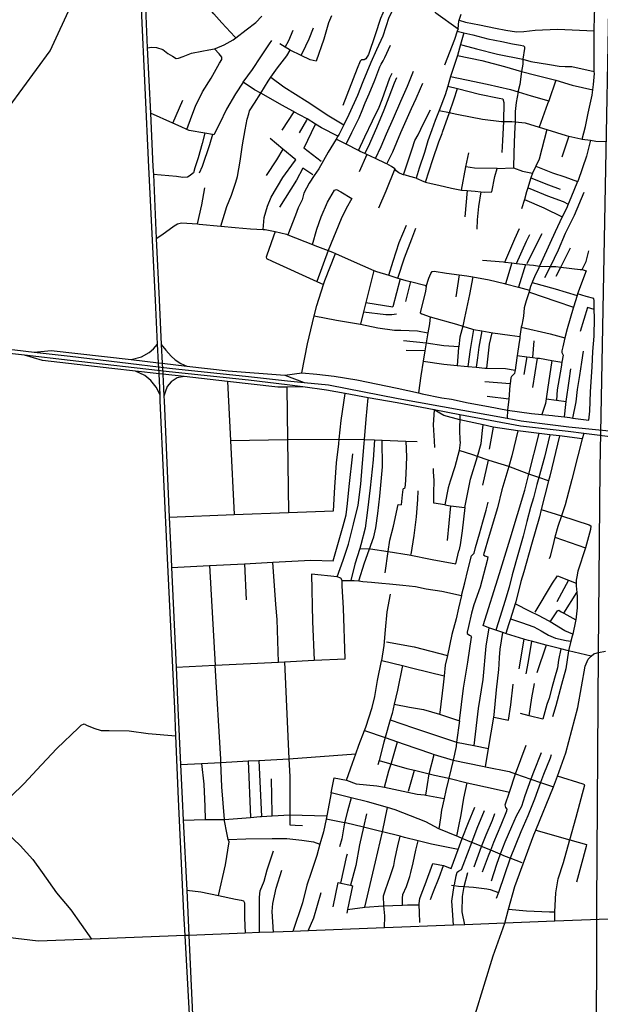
# Model space of a CAD drawing. Header units: millimetres. Extents: x 664923 to 767831, y 3118803 to 3207600.
# Tile 339 of 422: x 723556 to 724871, y 3175565 to 3177796. Entities that reach past the tile are written whole.
import ezdxf

# ---------------------------------------------------------------- set-up
doc = ezdxf.new("R2010")
doc.units = ezdxf.units.MM
for name, color, linetype in [('railways', 4, 'Continuous'), ('roads_2', 2, 'Continuous'), ('roads_3', 3, 'Continuous')]:
    doc.layers.add(name, color=color, linetype=linetype)

msp = doc.modelspace()

# ---------------------------------------------------------------- linework, layer by layer
at = {"layer": 'railways'}
for points in [[(724826.47, 3174424.6), (724847.89, 3174492.87), (724860.97, 3174640.15), (724863.01, 3175788.61), (724867.23, 3176362.12), (724870.3, 3176779.68), (724903.09, 3178498.6), (724903.51, 3178504.5), (724916.32, 3178682.48), (725056.43, 3179332.92), (725258.88, 3180338.38), (725273.01, 3180408.57), (725440.23, 3181204.79), (725582.35, 3181870.38), (725684.06, 3182352.43), (725720.88, 3182615.96), (725728.19, 3182887.26), (724753.69, 3188227.38), (724071.82, 3191520.17)], [(722744.49, 3174193.13), (722544.02, 3174591.58), (722444.51, 3174808.36), (722346.95, 3174922.02), (722326.36, 3175022.71), (722377.23, 3175182.53), (722584.13, 3175669.11), (722629.69, 3175784.26), (722704.66, 3175945.76), (722954.82, 3176531.03), (723093.52, 3176853.13), (723143.55, 3176979.52), (723307.39, 3177179.33), (723364.94, 3177273.89), (723469.29, 3177514.1), (723624.4, 3177726.06), (723725.86, 3177946.08), (723772.13, 3178118.31), (723721.24, 3178254.91), (723686.44, 3178435.96), (723644.88, 3178969.91), (723621.1, 3179392.57)]]:
    msp.add_lwpolyline(points, dxfattribs=at)
at = {"layer": 'roads_2'}
for points in [[(723950.64, 3175425.19), (723945.12, 3175450.5), (723940.44, 3175541.42), (723930.42, 3175720.75), (723927.57, 3175771.74), (723915.5, 3176029.93), (723909.43, 3176173.58), (723906.81, 3176235.3), (723890.59, 3176575.73), (723874.2, 3176932.55), (723873.54, 3176946.44), (723871.29, 3176994), (723870.11, 3177018.84), (723868.12, 3177060.9), (723863.38, 3177161.04), (723848.43, 3177462.04), (723831.39, 3177821.49), (723825.93, 3177941.98), (723819.68, 3177974.75), (723809.08, 3178023.32), (723799.56, 3178049.98), (723787.2, 3178079.49)], [(723840.36, 3177823), (723844.7, 3177732.58), (723851.79, 3177584.91), (723857.62, 3177463.33), (723858.43, 3177445.6), (723865.1, 3177300.28), (723871.47, 3177161.2), (723876.36, 3177060.64), (723878.43, 3177017.88), (723879.63, 3176993.06), (723882.04, 3176943.43), (723882.58, 3176932.43), (723894.61, 3176669.15), (723898.89, 3176575.29), (723899.82, 3176554.64), (723909.94, 3176328.98), (723914.1, 3176236.43), (723920.25, 3176108.24), (723923.98, 3176030.28), (723926.34, 3175982.25), (723934.13, 3175823.88), (723936.63, 3175773.09), (723939.05, 3175721.09), (723947.42, 3175541.41)]]:
    msp.add_lwpolyline(points, dxfattribs=at)
at = {"layer": 'roads_3'}
for points in [[(724829.71, 3177525.93), (724837.34, 3177554.43), (724843.28, 3177584.59), (724852.27, 3177625.23), (724854.17, 3177637.86), (724855.93, 3177649.54), (724857.68, 3177674.16), (724856.77, 3177679.37), (724857.11, 3177721.45), (724857.24, 3177771.5), (724857.25, 3177776.42), (724857.86, 3177800.5), (724858.51, 3177825.85), (724858.9, 3177841.67), (724858.79, 3177852.21), (724858.13, 3177908.4), (724859.48, 3177953.07), (724860.43, 3177984.94), (724861.87, 3178023.26), (724863.04, 3178054.3), (724865.73, 3178101.64), (724868.74, 3178150.35)], [(724221.61, 3178047.13), (724236.6, 3178040.48), (724256.15, 3178031.81), (724264.81, 3178027.71), (724284.88, 3178019.39), (724296.16, 3178012.6), (724310.63, 3178000.94), (724318.54, 3177991.01), (724330.45, 3177978.78), (724347.06, 3177962.71), (724364.38, 3177945.97), (724381.75, 3177926.16), (724405.82, 3177905.28), (724419.31, 3177892.71), (724426.63, 3177885.88), (724433.03, 3177879.53), (724464.42, 3177848.36), (724498.23, 3177812.14), (724549.04, 3177776.07), (724547.04, 3177770.19), (724540.76, 3177751.67), (724518.37, 3177693.7)], [(724419.31, 3177892.71), (724409.53, 3177873.95), (724398.97, 3177855.4), (724383.55, 3177823.71), (724373.35, 3177799.36), (724360.96, 3177761.95), (724345.55, 3177717.95), (724339.93, 3177707.46), (724335.85, 3177705.21), (724330.02, 3177705.34), (724327.16, 3177702.38), (724319.96, 3177685.59), (724287.6, 3177601.66)], [(724044.92, 3177755.1), (724042.67, 3177757.45), (724013.4, 3177789.15), (723995.16, 3177809.8), (723986.91, 3177819.38), (723983.91, 3177823.76), (723984.02, 3177827.34), (723991.39, 3177836.36), (724025.47, 3177877.53)], [(724433.03, 3177879.53), (724423.72, 3177867.7), (724416.22, 3177854.03), (724408.62, 3177832.89), (724392.23, 3177801.43), (724378.01, 3177758.9), (724363.81, 3177727.95), (724351.49, 3177699.71), (724332.68, 3177655.65), (724320.65, 3177624.99), (724301.57, 3177581.9), (724289.77, 3177558.28), (724279.13, 3177537.04), (724276.25, 3177532.2), (724272.29, 3177525.61), (724254.68, 3177496.24), (724233.57, 3177458.41), (724222.7, 3177443.23), (724211.62, 3177426.11), (724199.68, 3177402.94), (724195.36, 3177388.14), (724186.23, 3177370.33), (724180.49, 3177353.57), (724163.31, 3177309.12)], [(723844.7, 3177732.58), (723854.69, 3177733.99), (723865.61, 3177733.71), (723879.78, 3177728.67), (723891.12, 3177719.95), (723901.92, 3177713.89), (723910.21, 3177708.54), (723915.52, 3177708.98), (723925.92, 3177712.76), (723944.81, 3177720.64), (723967.89, 3177724.85), (723984.48, 3177727.89), (723996.94, 3177730.67), (723999.52, 3177731.25), (724018.59, 3177739.65), (724039.14, 3177750.62), (724044.92, 3177755.1), (724068.56, 3177773.38), (724090.37, 3177790.37), (724103.83, 3177804.62)], [(724261.81, 3177805.48), (724255.44, 3177789.3), (724244.31, 3177752.04), (724227.29, 3177702.27), (724213.38, 3177705.71), (724193.66, 3177715.13), (724168.68, 3177727.06), (724166.45, 3177729.19), (724156.97, 3177734.56), (724144.62, 3177741.56)], [(724549.04, 3177776.07), (724550.31, 3177793.38), (724551.13, 3177795.67), (724555.84, 3177808.7)], [(724551.13, 3177795.67), (724565.71, 3177790.79), (724597.39, 3177784.63), (724633.2, 3177777.12), (724656.65, 3177773.08), (724680.75, 3177769.1), (724698.08, 3177769.61), (724723.76, 3177772.84), (724774, 3177775.35), (724857.24, 3177771.5)], [(724156.97, 3177734.56), (724165.08, 3177749.32), (724175.44, 3177772.4)], [(724193.66, 3177715.13), (724203.92, 3177737.26), (724211.7, 3177752.78), (724221.16, 3177778.23)], [(724276.25, 3177532.2), (724239.57, 3177551.3), (724225.65, 3177559.97), (724206.82, 3177571.69), (724205.53, 3177572.5), (724176.89, 3177587.53), (724174.49, 3177588.8), (724151.25, 3177601.66), (724101.96, 3177630.09), (724087.31, 3177637.42), (724061.75, 3177654.68), (724082.82, 3177683.43), (724102.16, 3177712.65), (724121.34, 3177742.05), (724127.2, 3177749.33)], [(724561.56, 3177766.89), (724554.39, 3177740.62), (724547.56, 3177715.6), (724535.82, 3177681.01), (724531.91, 3177668.02), (724525.22, 3177645.72), (724519.39, 3177626.36), (724506.24, 3177590.86), (724496.9, 3177568.15), (724489.67, 3177546.65), (724480.57, 3177521.6), (724472.58, 3177495.49), (724460.51, 3177460.24), (724453.66, 3177437.66), (724471.2, 3177429.42), (724475.04, 3177428.38), (724487.76, 3177424.96), (724505.34, 3177421.37), (724534.13, 3177414.75), (724556.45, 3177410.28), (724558.24, 3177409.93), (724569.46, 3177409.04), (724587.63, 3177407.59), (724600.03, 3177406.49), (724609.64, 3177405.63), (724624.9, 3177406.09), (724632.29, 3177441.4), (724637.43, 3177459.43), (724674.17, 3177460.48)], [(724547.04, 3177770.19), (724561.56, 3177766.89), (724582.2, 3177762.21), (724615.87, 3177752.96), (724647.53, 3177746.81), (724671.9, 3177741.48), (724690.15, 3177738.94), (724696.99, 3177737.38), (724699.46, 3177734.77), (724699.54, 3177730.91), (724695.64, 3177706.71), (724695.11, 3177695.81), (724692.75, 3177679.35), (724688.49, 3177649.57), (724684.88, 3177635.01), (724684.55, 3177633.22), (724680.05, 3177608.61), (724678.25, 3177588.77), (724678.39, 3177564.8), (724676.3, 3177538.75), (724674.96, 3177494.78), (724674.17, 3177460.48), (724694.46, 3177453.15), (724717.6, 3177448.53)], [(723934.13, 3177547.87), (723945.65, 3177578.69), (723954, 3177600.2), (723970.01, 3177633.12), (723989.66, 3177664.22), (724008.4, 3177697.87), (724013.73, 3177706.51), (724013.63, 3177711.8), (724007.65, 3177719.02), (723996.94, 3177730.67)], [(724011.55, 3177328.37), (724025.16, 3177372.99), (724035.81, 3177398.97), (724045.21, 3177428.18), (724048.74, 3177441.05), (724054.93, 3177476), (724060.23, 3177513.15), (724066.1, 3177546.55), (724070.61, 3177570.71), (724075, 3177583.43), (724076.59, 3177590.12), (724087.24, 3177607.23), (724101.96, 3177630.09), (724118.5, 3177657.3), (724124.8, 3177666.13), (724139.89, 3177687.25), (724160.64, 3177714.63), (724168.68, 3177727.06)], [(724295.52, 3177514.2), (724308.21, 3177540.73), (724324.4, 3177574), (724331.8, 3177590.36), (724338.5, 3177608.25), (724347.03, 3177628.39), (724359.99, 3177659.37), (724371.26, 3177689.29), (724374.22, 3177696.01), (724378.87, 3177703.44), (724382.68, 3177711.02), (724395.53, 3177739.1)], [(724554.39, 3177740.62), (724559.59, 3177739.03), (724590.15, 3177730.07), (724638.25, 3177718.7), (724695.64, 3177706.71), (724713.74, 3177701.72), (724755.75, 3177694.68), (724777.96, 3177691.18), (724791.01, 3177690.74), (724806.46, 3177690.19), (724856.77, 3177679.37)], [(724547.56, 3177715.6), (724602.56, 3177703.72), (724654.27, 3177690.47), (724692.75, 3177679.35), (724725.02, 3177671.06), (724770.38, 3177659.63), (724807.02, 3177648.27), (724854.17, 3177637.86)], [(724124.8, 3177666.13), (724154.01, 3177644.21), (724206.83, 3177610.94), (724256, 3177578.32), (724289.77, 3177558.28)], [(724323.18, 3177499.99), (724337.24, 3177530.72), (724355.08, 3177566.9), (724370.09, 3177598.1), (724376.63, 3177615.3), (724394.38, 3177664.47), (724399.33, 3177675.32)], [(724337.57, 3177493.05), (724345.72, 3177509.37), (724364.8, 3177552.07), (724381.37, 3177592), (724392.64, 3177621.41), (724405.07, 3177653.07), (724410.33, 3177665.12)], [(724361.7, 3177481.67), (724374.74, 3177508.73), (724386.52, 3177538.15), (724402.66, 3177573.12), (724418.75, 3177611.5), (724434.05, 3177645.6), (724447.8, 3177679.84)], [(724531.91, 3177668.02), (724568.17, 3177659.93), (724614.86, 3177650.08), (724667.43, 3177638.63), (724684.55, 3177633.22), (724714.57, 3177623.66), (724754.18, 3177612.82)], [(724061.75, 3177654.68), (724044.23, 3177628.57), (724024.15, 3177593.35), (724008.3, 3177560.61), (723995.73, 3177535.78), (723992.6, 3177536.27), (723975.25, 3177538.97), (723939.6, 3177545.46), (723934.13, 3177547.87), (723921.42, 3177553.47), (723902.21, 3177562.15), (723851.79, 3177584.91)], [(724387.35, 3177469.5), (724400.87, 3177497.1), (724419.25, 3177541), (724442.91, 3177595.57), (724453.63, 3177617.98), (724463.67, 3177640.19), (724468.92, 3177652.59)], [(724512.86, 3177538.3), (724513.83, 3177541.56), (724529.12, 3177585.9), (724538.84, 3177614.94), (724547.14, 3177640.31)], [(724525.22, 3177645.72), (724547.14, 3177640.31), (724597.65, 3177627.82), (724641.51, 3177618.77), (724650.04, 3177617), (724652.15, 3177608.59), (724651.75, 3177565.75), (724649.64, 3177522.8), (724647.93, 3177495.79)], [(724770.38, 3177659.63), (724754.18, 3177612.82), (724751.71, 3177605.69), (724732.85, 3177552.73)], [(723902.21, 3177562.15), (723925.4, 3177614.33)], [(724176.89, 3177587.53), (724149.4, 3177545.73)], [(724206.82, 3177571.69), (724205.02, 3177569), (724188.6, 3177539.96)], [(724425.41, 3177445.12), (724431.86, 3177465.44), (724444.5, 3177504.1), (724451.01, 3177522.66), (724458.3, 3177535.61), (724470.51, 3177561.11), (724486.56, 3177592.15)], [(724506.24, 3177590.86), (724529.12, 3177585.9), (724531.44, 3177585.4), (724549.53, 3177581.83), (724604.13, 3177571.27), (724647.48, 3177565.79), (724651.75, 3177565.75), (724670.83, 3177565.56), (724678.39, 3177564.8), (724700.75, 3177562.55), (724732.85, 3177552.73), (724749.6, 3177547.61), (724793.45, 3177534.12), (724799.34, 3177532.74), (724826.55, 3177526.39), (724829.71, 3177525.93), (724849.11, 3177523.1), (724860.63, 3177521.42), (724885.34, 3177520.22)], [(724225.65, 3177559.97), (724224.42, 3177557.55), (724199.69, 3177505.4)], [(723975.25, 3177538.97), (723968.81, 3177515.87), (723959.67, 3177483.26), (723952.71, 3177460.93), (723949.29, 3177449.74), (723946.6, 3177446.96), (723941.85, 3177443.62), (723935.59, 3177439.41), (723925.13, 3177439.03), (723910.67, 3177440.98), (723858.43, 3177445.6)], [(723992.6, 3177536.27), (723985.86, 3177512.79), (723969.13, 3177463.98), (723962.21, 3177448.99)], [(724151.69, 3177502.78), (724122.83, 3177526.86)], [(724475.04, 3177428.38), (724491.34, 3177479.49), (724505.15, 3177519.88), (724512.86, 3177538.3)], [(724749.6, 3177547.61), (724732.52, 3177480.44), (724724.98, 3177464.31), (724717.6, 3177448.53)], [(724799.34, 3177532.74), (724783.68, 3177484.89)], [(724238.88, 3177474.77), (724199.69, 3177505.4)], [(724453.66, 3177437.66), (724439.36, 3177441.17), (724429.35, 3177444.22), (724425.41, 3177445.12), (724423.15, 3177445.63), (724414.83, 3177449.41), (724408.23, 3177453.88), (724405.57, 3177458.44), (724398.09, 3177463.42), (724387.35, 3177469.5), (724385.25, 3177470.69), (724361.7, 3177481.67), (724342.29, 3177490.81), (724337.57, 3177493.05), (724327.23, 3177497.91), (724323.18, 3177499.99), (724295.52, 3177514.2), (724272.29, 3177525.61)], [(724849.11, 3177523.1), (724839.91, 3177487.03), (724820.58, 3177432.33), (724819.64, 3177430.02), (724804.36, 3177392.67), (724798.39, 3177378.73), (724794.14, 3177368.81), (724784.95, 3177349.42), (724768.96, 3177315.68), (724741, 3177254.78), (724733.24, 3177237.66), (724730.06, 3177230.66), (724724.3, 3177218.96), (724717.4, 3177203.13), (724716.55, 3177200.81), (724713.16, 3177191.61), (724710.8, 3177183.46), (724709.7, 3177179.65), (724708.49, 3177175.47), (724702.98, 3177158.97), (724698.81, 3177143.7), (724696.77, 3177124.88), (724695.56, 3177116.48), (724693.22, 3177104.32), (724692.02, 3177099.33), (724690.84, 3177094.37), (724688.91, 3177078.19), (724688.47, 3177074.52), (724686.68, 3177060.48), (724683.14, 3177039.93), (724682.43, 3177035.02), (724679.36, 3177013.56), (724677.84, 3177002.39), (724677.4, 3176999.18), (724676.46, 3176994.38), (724673.43, 3176991.42), (724669.89, 3176988.11), (724668.41, 3176985), (724666.8, 3176971.16), (724666.35, 3176967.21), (724663.74, 3176936.76), (724661.02, 3176911.2), (724660.02, 3176893.39)], [(724107.05, 3177321.23), (724109.52, 3177347.93), (724116.8, 3177373.91), (724125.38, 3177394.35), (724151.71, 3177438.56), (724178.44, 3177475.06), (724181.28, 3177478.73), (724151.69, 3177502.78), (724137.59, 3177478.85), (724113.76, 3177443.39)], [(724342.29, 3177490.81), (724324.85, 3177451.7)], [(724556.45, 3177410.28), (724566.48, 3177463.02), (724573.42, 3177494.91)], [(724220.03, 3177444.7), (724197.41, 3177459.97), (724182.64, 3177433.12), (724144.26, 3177371.54)], [(724637.43, 3177459.43), (724586.1, 3177460.31), (724566.48, 3177463.02)], [(724724.98, 3177464.31), (724762.39, 3177449.65), (724790.54, 3177440.46), (724819.64, 3177430.02)], [(724405.57, 3177458.44), (724385.08, 3177407.92), (724368.15, 3177369.01)], [(724717.6, 3177448.53), (724713.97, 3177437.82), (724710.64, 3177427.99), (724706.71, 3177415.05), (724704.02, 3177406.19), (724699.2, 3177389.18), (724692.23, 3177368.05)], [(724713.97, 3177437.82), (724753.31, 3177421.98), (724780.27, 3177412.26)], [(723958.21, 3177333.47), (723968.03, 3177376.85), (723975.34, 3177415.76)], [(724706.71, 3177415.05), (724711.25, 3177414), (724751.73, 3177397.37), (724786.98, 3177384.74), (724798.39, 3177378.73)], [(724218.97, 3177287.15), (724228.92, 3177321.41), (724238.57, 3177349.85), (724253.23, 3177382.73), (724268.48, 3177410.07), (724273.54, 3177411.62), (724283.11, 3177406.25), (724308.32, 3177391.08)], [(724569.46, 3177409.04), (724564, 3177349.3)], [(724600.03, 3177406.49), (724594.84, 3177372.95), (724592.14, 3177342.71), (724591.09, 3177321.8)], [(724745.63, 3177212.09), (724757.85, 3177237.21), (724776.33, 3177275.17), (724792.25, 3177312.7), (724812.57, 3177353.39), (724834.73, 3177405.72)], [(724308.32, 3177391.08), (724294.92, 3177368.6), (724283.72, 3177344.97), (724254.58, 3177273.16), (724229.01, 3177203.29)], [(724699.2, 3177389.18), (724743.34, 3177369.89), (724784.95, 3177349.42)], [(723865.1, 3177300.28), (723877.37, 3177309.02), (723905.47, 3177329.03), (723913.28, 3177333.61), (723922.51, 3177335.84), (723958.21, 3177333.47), (723962.37, 3177333.19), (724011.55, 3177328.37), (724043.87, 3177325.2), (724078.24, 3177322.45), (724107.05, 3177321.23), (724111.57, 3177321.04), (724134.06, 3177316.09), (724160.17, 3177310.37), (724163.31, 3177309.12), (724218.97, 3177287.15), (724224.5, 3177284.96), (724254.58, 3177273.16), (724264.28, 3177269.34), (724271.17, 3177266.3), (724306.51, 3177250.69), (724357.97, 3177228.28), (724364.32, 3177225.51), (724391.89, 3177217.09), (724412.41, 3177210.83), (724417.21, 3177209.36), (724430.6, 3177205.27), (724440.78, 3177202.79), (724473.37, 3177194.83), (724476.52, 3177191.48), (724475, 3177181.55), (724462.68, 3177132.08), (724466.61, 3177129.74), (724485.67, 3177122.87), (724484.04, 3177107.38), (724480.54, 3177086.47), (724476.83, 3177064.31), (724473.71, 3177045.67), (724469.83, 3177022.42), (724464.23, 3176988.93), (724459.12, 3176950.4)], [(724391.89, 3177217.09), (724401.52, 3177249.06), (724415.45, 3177291.84), (724431.86, 3177331.09)], [(724134.06, 3177316.09), (724115.41, 3177262.53), (724114.28, 3177258.16), (724114.82, 3177255.51), (724127.31, 3177249.47), (724229.01, 3177203.29), (724244.15, 3177196.42)], [(724412.41, 3177210.83), (724427.74, 3177256.63), (724444.06, 3177300.13), (724452.7, 3177323.86)], [(724654.7, 3177247.17), (724677.12, 3177299.69), (724687.82, 3177323.28)], [(724681.37, 3177244.21), (724704.06, 3177294.39), (724711.28, 3177309.5)], [(724705.66, 3177243.9), (724723.14, 3177280.94), (724739.19, 3177311.81)], [(724194.52, 3176995.8), (724207.87, 3177061.72), (724222.98, 3177125.27), (724228.53, 3177148.56), (724244.15, 3177196.42), (724247.09, 3177205.42), (724271.17, 3177266.3)], [(724604.07, 3177251.19), (724651.68, 3177247.5), (724654.7, 3177247.17), (724670.48, 3177245.42), (724681.37, 3177244.21), (724701.58, 3177241.98), (724719.96, 3177239.94), (724733.24, 3177237.66), (724757.85, 3177237.21), (724770.12, 3177236.98), (724781.61, 3177235.65), (724825.51, 3177230.54), (724829.99, 3177230.11), (724838.72, 3177248.38), (724845.3, 3177272.58)], [(724770.79, 3177215.3), (724781.61, 3177235.65), (724803.54, 3177279.11)], [(724670.48, 3177245.42), (724656.36, 3177197.88)], [(724701.58, 3177241.98), (724685.35, 3177190.19)], [(724357.97, 3177228.28), (724340.04, 3177155.72), (724334.76, 3177134.36), (724327.76, 3177106.03)], [(724476.52, 3177191.48), (724482.48, 3177210.88), (724486.9, 3177221.09), (724489.73, 3177225.5), (724494.81, 3177226.33), (724522.32, 3177222.02), (724551.12, 3177218.2), (724568.31, 3177215.9), (724582, 3177213.46), (724619.45, 3177206.75), (724654.08, 3177198.48), (724656.36, 3177197.88), (724685.35, 3177190.19), (724710.8, 3177183.46)], [(724551.12, 3177218.2), (724543.47, 3177168.14)], [(724829.99, 3177230.11), (724839.02, 3177227), (724819.43, 3177174.89), (724818.32, 3177171.33), (724810.1, 3177144.8), (724809.41, 3177142.59), (724795.56, 3177095.54), (724790.72, 3177075.12), (724785.88, 3177054.72), (724783.47, 3177046.14), (724783.55, 3177041.87), (724785.66, 3177039.35), (724786.74, 3177036.29), (724784.16, 3177020.46), (724782.29, 3177009.06), (724773.51, 3176957.34), (724771.68, 3176933.92)], [(724417.21, 3177209.36), (724400.93, 3177145.3)], [(724440.78, 3177202.79), (724429.35, 3177157.8)], [(724582, 3177213.46), (724574.76, 3177173.87), (724563.6, 3177120.9), (724559.42, 3177102.06)], [(724716.55, 3177200.81), (724768.95, 3177186.58), (724818.32, 3177171.33)], [(724709.7, 3177179.65), (724713.15, 3177178.33), (724770.17, 3177158.43), (724810.1, 3177144.8)], [(724844.89, 3176888.48), (724847.21, 3176909.06), (724848.94, 3176952.98), (724852.3, 3177009.9), (724853.86, 3177044.42), (724856.8, 3177079.31), (724857.71, 3177120.82), (724857.44, 3177139.41), (724857.14, 3177159.22), (724856.52, 3177164.85), (724839.28, 3177168.95), (724819.43, 3177174.89)], [(724340.04, 3177155.72), (724400.93, 3177145.3)], [(724222.98, 3177125.27), (724273.47, 3177115.35), (724327.76, 3177106.03), (724366.82, 3177098.03), (724405.02, 3177092.95), (724419.45, 3177092.72), (724456.54, 3177091.56), (724480.54, 3177086.47)], [(724334.76, 3177134.36), (724385.12, 3177128.26), (724391.3, 3177128.38), (724399.03, 3177128.18), (724409.29, 3177129.75)], [(724857.44, 3177139.41), (724841.86, 3177143.89), (724825.41, 3177089.45)], [(724485.67, 3177122.87), (724544.85, 3177106.71), (724559.42, 3177102.06), (724581.12, 3177095.13), (724584.06, 3177094.57), (724602.59, 3177091.1), (724627.45, 3177086.45), (724665.99, 3177081.56), (724688.91, 3177078.19)], [(724559.42, 3177102.06), (724552.8, 3177077.16), (724550.16, 3177055.87), (724549.83, 3177053.2), (724546.45, 3177012.72)], [(724584.06, 3177094.57), (724576.51, 3177049.28), (724571.08, 3177010.2)], [(724602.59, 3177091.1), (724595.63, 3177054.59), (724592.66, 3177030.46), (724589.52, 3177008.59)], [(724614.02, 3177006.75), (724620.05, 3177061.04), (724625.74, 3177086.59)], [(724692.02, 3177099.33), (724757.02, 3177084.43), (724790.72, 3177075.12)], [(723669.63, 3177024.26), (723566.46, 3177036.03), (723485.24, 3177045.29), (723433.82, 3177051.15), (723256.24, 3177065.1)], [(723256.94, 3177074.94), (723434.2, 3177060.61), (723544.81, 3177047.98), (723588.5, 3177042.99), (723669.72, 3177033.72)], [(723808.37, 3177025.96), (723831.36, 3177032.26), (723848.75, 3177041.83), (723858.86, 3177050.68), (723868.12, 3177060.9)], [(723876.36, 3177060.64), (723886.57, 3177047.47), (723898.68, 3177033.96), (723908.11, 3177025.89), (723920.34, 3177017.08), (723933.91, 3177011.48)], [(724424.87, 3177069.11), (724476.83, 3177064.31), (724516.38, 3177058.41), (724550.16, 3177055.87)], [(724718.02, 3177030.81), (724721.24, 3177068.39)], [(724197.13, 3176964.15), (724160.99, 3176963.67), (724140.11, 3176963.39), (724026.53, 3176976.32), (723927.93, 3176987.55), (723879.63, 3176993.06), (723871.29, 3176994), (723817.8, 3177000.11), (723764.19, 3177006.2), (723607.6, 3177024.14), (723566.46, 3177036.03)], [(723588.5, 3177042.99), (723627.26, 3177046.55), (723808.37, 3177025.96), (723870.11, 3177018.84), (723878.43, 3177017.88), (723933.91, 3177011.48), (724027.71, 3177000.67), (724156.05, 3176990.44), (724199.8, 3176974.28)], [(724473.71, 3177045.67), (724431.13, 3177047.03)], [(724808.85, 3176893.63), (724816.34, 3176930.31), (724819.32, 3176958.26), (724824.9, 3176990.24), (724829.29, 3177019.9), (724832.82, 3177044.96)], [(724074.27, 3176979.78), (723894.51, 3176998), (723669.63, 3177024.26)], [(723669.72, 3177033.72), (723895.19, 3177006.36), (724074.11, 3176988.11)], [(724469.83, 3177022.42), (724516.57, 3177016.02), (724546.45, 3177012.72), (724562.66, 3177010.94), (724571.08, 3177010.2), (724589.52, 3177008.59), (724609.25, 3177006.88), (724614.02, 3177006.75), (724656.13, 3177005.57), (724677.84, 3177002.39)], [(724682.43, 3177035.02), (724704.61, 3177032.4), (724718.02, 3177030.81), (724728.11, 3177029.61), (724733.16, 3177029), (724761.03, 3177024.34), (724784.16, 3177020.46)], [(724704.61, 3177032.4), (724697.99, 3176992.14)], [(724728.11, 3177029.61), (724717.11, 3176962.62)], [(724761.03, 3177024.34), (724751.68, 3176958.17), (724748.23, 3176937.15), (724746.46, 3176926.31), (724738.21, 3176901.86)], [(723873.54, 3176946.44), (723864.87, 3176963.74), (723852.73, 3176979.03), (723839.48, 3176990.18), (723817.8, 3177000.11)], [(724156.05, 3176990.44), (724194.52, 3176995.8), (724228.67, 3176992.71), (724267.72, 3176988.27), (724319.21, 3176979.97), (724411.07, 3176961.45), (724459.12, 3176950.4), (724467.26, 3176948.53), (724512.34, 3176939.14), (724533.65, 3176936.05), (724571.41, 3176928.33), (724617.45, 3176919.43), (724661.02, 3176911.2), (724715.32, 3176903.94), (724738.21, 3176901.86), (724762.5, 3176899.65), (724768.3, 3176898.91), (724789.55, 3176896.22), (724802.16, 3176894.62), (724808.85, 3176893.63), (724844.89, 3176888.48)], [(724789.55, 3176896.22), (724792.91, 3176924.43), (724793.78, 3176930.87), (724800.14, 3176977.58), (724804.58, 3177005.18)], [(723927.93, 3176987.55), (723912.65, 3176985.1), (723898.41, 3176975.59), (723889.74, 3176964.81), (723885.05, 3176951.96), (723882.04, 3176943.43)], [(724026.53, 3176976.32), (724033.13, 3176842.39), (724041.37, 3176674.81)], [(724074.11, 3176988.11), (724162.32, 3176978.13), (724199.8, 3176974.28), (724255.56, 3176968.53), (724413.2, 3176938.2), (724660.02, 3176893.39), (724691.59, 3176887.66), (724763.72, 3176877.96), (724799.63, 3176873.69)], [(724798.47, 3176863.05), (724690.18, 3176875.39), (724552.65, 3176901.2), (724494.43, 3176912.13), (724410.6, 3176927.87), (724345.04, 3176939.61), (724293.07, 3176948.91), (724250.76, 3176956.49), (724197.13, 3176964.15), (724161.65, 3176969.23), (724074.27, 3176979.78)], [(724666.8, 3176971.16), (724609.45, 3176975.79)], [(723894.61, 3176669.15), (724041.37, 3176674.81), (724164.8, 3176679.58), (724266.56, 3176683.5), (724269.4, 3176736.73), (724273.43, 3176792.35), (724278.42, 3176835.43), (724279.45, 3176845.5), (724283.73, 3176887.69), (724293.07, 3176948.91)], [(724160.99, 3176963.67), (724162.58, 3176844.86), (724164.8, 3176679.58)], [(724275.21, 3176533.8), (724288.76, 3176571.17), (724300.23, 3176608.1), (724311.89, 3176653.23), (724322.39, 3176695.95), (724328.34, 3176743.7), (724331.38, 3176782.01), (724336.17, 3176836.06), (724336.89, 3176845.25), (724340.43, 3176890.94), (724345.04, 3176939.61)], [(724663.74, 3176936.76), (724614.71, 3176942.33)], [(724748.23, 3176937.15), (724771.68, 3176933.92), (724793.78, 3176930.87)], [(724494.43, 3176912.13), (724492.41, 3176878.03), (724494.73, 3176841.64), (724495.14, 3176827.1)], [(724830.08, 3176846.59), (724778.28, 3176852.93), (724756.72, 3176855.57), (724732.59, 3176858.52), (724684.12, 3176864.45), (724628.44, 3176873.07), (724605.24, 3176878.01), (724552.46, 3176889.28), (724516.67, 3176899.44), (724494.43, 3176912.13)], [(724552.65, 3176901.2), (724552.46, 3176889.28), (724552.2, 3176874.05), (724552.22, 3176860.37), (724552.43, 3176849.44), (724552.79, 3176843.48), (724553.65, 3176838.02), (724551.24, 3176820.32), (724541.46, 3176783.33), (724530.84, 3176750.31), (724526.38, 3176735.8), (724518.39, 3176696.6), (724531.95, 3176694.8), (724564.25, 3176690.52), (724576.99, 3176754.92), (724592.58, 3176806.43), (724601.18, 3176836.2), (724604.12, 3176865.1), (724605.24, 3176878.01)], [(724684.12, 3176864.45), (724670.53, 3176807.72), (724663.47, 3176783.74), (724648.01, 3176731.2), (724637.81, 3176690.22), (724619.27, 3176627.21), (724606.63, 3176583.45), (724609.42, 3176581.26), (724616.21, 3176578.91), (724614.37, 3176570.91), (724598.54, 3176509.94), (724584.81, 3176469.89), (724579.52, 3176451.16), (724572.68, 3176421.49), (724569.22, 3176408.05), (724569.45, 3176405.43), (724574.82, 3176401.49), (724578.03, 3176400.14), (724579.44, 3176396.74)], [(724849.91, 3176354.11), (724824.24, 3176359.94), (724799.02, 3176366.1), (724781.65, 3176370.35), (724754.27, 3176377.05), (724748.15, 3176378.74), (724715.17, 3176387.79), (724708.24, 3176389.7), (724697.7, 3176392.8), (724658.84, 3176404.23), (724650.32, 3176407.22), (724634.53, 3176412.79), (724618.43, 3176418.48), (724605.32, 3176423.11), (724642.28, 3176541.18), (724667.01, 3176619.98), (724700.13, 3176730.03), (724709.38, 3176766.63), (724732.59, 3176858.52)], [(724628.44, 3176873.07), (724619.33, 3176822.97)], [(724833.32, 3176858.76), (724830.08, 3176846.59), (724819.83, 3176808.21), (724806.38, 3176754.15), (724791.4, 3176697.07), (724782.73, 3176671.73), (724774.5, 3176647.69), (724768.32, 3176623.73), (724765.79, 3176613.94), (724757.08, 3176579.66), (724755.42, 3176574.35)], [(724943.49, 3176845.17), (724911.7, 3176849.09), (724833.32, 3176858.76), (724798.47, 3176863.05)], [(724799.63, 3176873.69), (724944.05, 3176859.09)], [(724033.13, 3176842.39), (724162.58, 3176844.86), (724279.45, 3176845.5), (724336.89, 3176845.25), (724359.13, 3176844.37), (724376.5, 3176843.69), (724430.68, 3176841.54), (724455.87, 3176840.54)], [(724359.13, 3176844.37), (724356.31, 3176798.72), (724349.93, 3176735.66), (724343.3, 3176684.54), (724338.61, 3176644.19), (724328.38, 3176606.36), (724325.88, 3176598.26), (724314.91, 3176562.49), (724306.09, 3176525.16)], [(724323.61, 3176524.34), (724336.76, 3176565.2), (724357.89, 3176624.51), (724362.8, 3176644.83), (724367.14, 3176677.08), (724371.68, 3176716.38), (724374.21, 3176749.66), (724377.46, 3176783.31), (724376.5, 3176843.69)], [(724430.68, 3176841.54), (724431.79, 3176805.72), (724430.04, 3176767.27), (724428.68, 3176741.83), (724427.7, 3176734.11), (724426.34, 3176733.58), (724424.1, 3176733.04), (724423.5, 3176731.79), (724422.11, 3176719.33), (724420.17, 3176696.78)], [(724756.72, 3176855.57), (724744.89, 3176805.04), (724731.76, 3176759.04), (724727.18, 3176742.98), (724719.45, 3176712.94), (724713.13, 3176690.69), (724704.61, 3176659.32), (724696.13, 3176625.84), (724685.65, 3176589.07), (724671.43, 3176538.33), (724664.37, 3176510.06), (724654.4, 3176477.52), (724640.26, 3176431.89), (724634.53, 3176412.79)], [(724778.28, 3176852.93), (724756.51, 3176761.7), (724753.89, 3176751.47), (724737.22, 3176686.35), (724733.03, 3176670), (724715.26, 3176606.74), (724697.69, 3176545.23), (724691.12, 3176522.98), (724679.52, 3176477), (724678.06, 3176472.37), (724667.39, 3176438.36), (724663.2, 3176425.05), (724656.87, 3176405.42)], [(723899.82, 3176554.64), (723985.45, 3176559.25), (724064.77, 3176563.51), (724129.14, 3176566.98), (724215.18, 3176571.61), (724265.45, 3176570.16), (724288.76, 3176648.97), (724294.95, 3176674.44), (724298.59, 3176699.74), (724302.09, 3176738.21), (724310.2, 3176812.16)], [(724753.89, 3176751.47), (724731.76, 3176759.04), (724709.38, 3176766.63), (724683.07, 3176776.12), (724663.47, 3176783.74), (724629.22, 3176794.23), (724617.27, 3176798.2), (724592.58, 3176806.43), (724581.94, 3176809.97), (724551.24, 3176820.32)], [(724617.27, 3176798.2), (724604.26, 3176741.28)], [(724518.39, 3176696.6), (724494.19, 3176700.59), (724493.76, 3176723.09), (724494.27, 3176751.94), (724493.35, 3176771.44), (724493.39, 3176779.36)], [(724442.42, 3176584.65), (724449.02, 3176627.5), (724454.4, 3176669.45), (724457.87, 3176709.25), (724458.2, 3176728.78)], [(724286.29, 3176525.55), (724304.11, 3176525.1), (724306.09, 3176525.16), (724313.11, 3176525.39), (724323.61, 3176524.34), (724333.01, 3176523.41), (724352.8, 3176521.56), (724376.33, 3176519.4), (724393.36, 3176517.99), (724423.28, 3176514.95), (724452.47, 3176511.67), (724476.68, 3176506.66), (724512.16, 3176500.88), (724556.33, 3176491.42), (724563.78, 3176520.15), (724570.97, 3176548.89), (724579.34, 3176581.37), (724582.15, 3176584.66), (724585.59, 3176587.71), (724587.99, 3176600.06), (724597.37, 3176631.32), (724604.74, 3176658.2), (724612.72, 3176684.71), (724616.73, 3176703.31)], [(724383.36, 3176543.04), (724390.09, 3176591.14), (724394.26, 3176616.95), (724402.3, 3176648.75), (724412.67, 3176697.66), (724420.17, 3176696.78)], [(724531.95, 3176694.8), (724524.08, 3176616.32)], [(724564.25, 3176690.52), (724557.66, 3176638.16), (724553.53, 3176606.01), (724550.6, 3176592.85)], [(724737.22, 3176686.35), (724782.73, 3176671.73), (724845.96, 3176651.81), (724849.51, 3176649.14), (724848.67, 3176640.67), (724837.71, 3176599.68), (724820, 3176546.37), (724817.75, 3176533.64), (724816.39, 3176525.91), (724816.27, 3176519.11), (724816.14, 3176512.98), (724817.81, 3176497.94), (724818.86, 3176488.41), (724818.59, 3176463.79), (724815.28, 3176436.31), (724814.93, 3176433.38), (724808.39, 3176403.64), (724807.34, 3176398.92), (724804.48, 3176387.63), (724799.02, 3176366.1)], [(724768.32, 3176623.73), (724837.71, 3176599.68)], [(724325.88, 3176598.26), (724350.56, 3176597.24), (724390.09, 3176591.14), (724437.6, 3176583.79), (724489.77, 3176572.67), (724543.33, 3176563.5), (724550.6, 3176592.85)], [(724142.15, 3176340.52), (724138.91, 3176437.14), (724136.19, 3176470.91), (724129.14, 3176566.98)], [(723985.45, 3176559.25), (723998.54, 3176333.38)], [(724064.77, 3176563.51), (724068.93, 3176481.9)], [(724292.91, 3176348.01), (724289.19, 3176463.08), (724286.3, 3176513), (724286.29, 3176525.55), (724283.04, 3176531.05), (724275.21, 3176533.8), (724216.61, 3176539.67), (724219.15, 3176432.27), (724222.82, 3176344.52)], [(724723.14, 3176453.66), (724762.35, 3176519.12), (724773.7, 3176536.04), (724798.62, 3176526.12), (724816.27, 3176519.11)], [(724798.62, 3176526.12), (724772.36, 3176477.29)], [(724295.75, 3176072.52), (724309.5, 3176111.29), (724317, 3176132.83), (724323.74, 3176152.18), (724336.66, 3176185.3), (724339.57, 3176192.75), (724353.91, 3176237.51), (724359.96, 3176262.78), (724366.15, 3176299.11), (724375.56, 3176343.07), (724375.74, 3176344.2), (724381.07, 3176377.82), (724384.27, 3176413.57), (724387.91, 3176454.27), (724395.79, 3176494.68)], [(724556.33, 3176491.42), (724549.39, 3176462.9), (724544.21, 3176438.45), (724534.82, 3176402.74), (724524.54, 3176355.73), (724519.63, 3176333.22), (724516.96, 3176309.5), (724514.65, 3176289), (724507.19, 3176226.43), (724506.67, 3176222.27), (724551.96, 3176207.11), (724545.48, 3176159.09), (724544.15, 3176149.28), (724537.32, 3176118.07), (724533.24, 3176099.47), (724527.94, 3176077.38), (724521.33, 3176049.75), (724517.13, 3176031.21), (724511.1, 3176004.61), (724508.87, 3175987.59), (724505.03, 3175962.57)], [(724788.18, 3176451.17), (724817.81, 3176497.94)], [(724808.39, 3176403.64), (724790.91, 3176411.62), (724757.07, 3176432.09), (724755.14, 3176433.26), (724731.03, 3176446.33), (724712.12, 3176455.46), (724678.06, 3176472.37)], [(724757.07, 3176432.09), (724773.81, 3176456.75), (724776.96, 3176457.86), (724782.52, 3176454.28), (724788.18, 3176451.17), (724815.28, 3176436.31)], [(724667.39, 3176438.36), (724692.28, 3176430.28), (724720.76, 3176420.11), (724736.66, 3176411.09), (724753.28, 3176401.57), (724769.32, 3176394.67), (724793.45, 3176389.68), (724804.48, 3176387.63)], [(724618.43, 3176418.48), (724611.87, 3176376.27), (724604.82, 3176301.29), (724594.1, 3176235.19), (724584.22, 3176151.44)], [(724551.96, 3176207.11), (724560.83, 3176281.5), (724570.69, 3176340.62), (724579.44, 3176396.74)], [(724610.54, 3176103.3), (724617.79, 3176144.45), (724630.06, 3176215.99), (724630.87, 3176220.72), (724636.03, 3176277.26), (724641.13, 3176323.86), (724641.9, 3176336.06), (724642.86, 3176351.01), (724643.75, 3176369.42), (724650.32, 3176407.22)], [(724697.7, 3176392.8), (724686.14, 3176324.9)], [(724386.64, 3176386.66), (724449.07, 3176375.2), (724524.54, 3176355.73)], [(724781.65, 3176370.35), (724776.41, 3176345.1), (724773.92, 3176327.82), (724767.32, 3176303.78), (724760.84, 3176282.38), (724754.92, 3176258.88), (724750.09, 3176244.02), (724740.65, 3176210.78), (724709.89, 3176218.68), (724690.38, 3176223.71)], [(724715.17, 3176387.79), (724707.55, 3176341.84), (724702.08, 3176313.6)], [(724748.15, 3176378.74), (724726.95, 3176316.19)], [(724799.02, 3176366.1), (724792.73, 3176325.21), (724783.17, 3176289.69), (724770.49, 3176241.62), (724762.49, 3176216.15)], [(723909.94, 3176328.98), (723998.54, 3176333.38), (724142.15, 3176340.52), (724155.75, 3176341.19), (724222.82, 3176344.52), (724292.91, 3176348.01)], [(724375.74, 3176344.2), (724422.62, 3176332.44), (724446.04, 3176326.57), (724516.96, 3176309.5)], [(724587.18, 3175541.73), (724628.21, 3175675.02), (724654.61, 3175748.73), (724663.06, 3175780.14), (724677.01, 3175832.03), (724720.76, 3175948.99), (724725.18, 3175959.84), (724765.02, 3176057.41), (724773.8, 3176081.97), (724792.7, 3176134.79), (724820.24, 3176237.43), (724836.98, 3176330.98), (724843.53, 3176347.16), (724849.91, 3176354.11), (724856, 3176359.01), (724864.19, 3176361.56), (724867.23, 3176362.12), (724883, 3176365)], [(724011.44, 3176113.13), (724011.2, 3176120.18), (723998.54, 3176333.38)], [(724155.75, 3176341.19), (724165.67, 3176121.42), (724167.49, 3176081), (724167.84, 3175994.59), (724167.94, 3175972), (724179.51, 3175970.69), (724196.02, 3175970.01)], [(724422.62, 3176332.44), (724411.74, 3176276.99), (724404.34, 3176245.3), (724399.33, 3176223.82), (724395.25, 3176209.75), (724383.6, 3176169.48), (724380.6, 3176159.11), (724369.79, 3176117.52), (724367.26, 3176107.86)], [(724630.06, 3176215.99), (724662.92, 3176209.03), (724668.51, 3176243.45), (724673.35, 3176290.29)], [(724709.89, 3176218.68), (724715.68, 3176259.71), (724721.58, 3176292.18)], [(724404.34, 3176245.3), (724438.46, 3176238.25), (724470.31, 3176232.89), (724506.67, 3176222.27)], [(724395.25, 3176209.75), (724448.11, 3176191.2), (724545.48, 3176159.09)], [(723488.89, 3175991.71), (723536.31, 3176036.82), (723564.76, 3176064.62), (723605.12, 3176107.59), (723639.4, 3176144.82), (723688.82, 3176191.49), (723695.07, 3176197.58), (723701.38, 3176200.52), (723707.09, 3176197.81), (723723.48, 3176191.1), (723739.84, 3176185.78), (723758.22, 3176185.43), (723803.49, 3176184.54), (723846.72, 3176178.7), (723909.43, 3176173.58)], [(724336.66, 3176185.3), (724383.6, 3176169.48), (724411.48, 3176159.5), (724426.29, 3176154.19), (724486.43, 3176133.71), (724494.41, 3176131.26), (724537.32, 3176118.07), (724603.81, 3176104.69), (724610.54, 3176103.3), (724664.55, 3176092.18), (724679.21, 3176087.1), (724713.48, 3176075.25), (724735.75, 3176067.54), (724765.02, 3176057.41)], [(724381.84, 3176056.66), (724391.87, 3176093.9), (724398.26, 3176112.17), (724411.48, 3176159.5)], [(724545.48, 3176159.09), (724584.22, 3176151.44), (724617.79, 3176144.45), (724618.09, 3176144.39)], [(724603.8, 3175865.09), (724617.49, 3175901.04), (724622.74, 3175914.01), (724630.02, 3175931.99), (724646.38, 3175971.35), (724659.13, 3176003.55), (724659.94, 3176006.8), (724657.11, 3176010.97), (724655.74, 3176016.91), (724665.32, 3176045.57), (724679.21, 3176087.1), (724703.38, 3176151.87)], [(723920.25, 3176108.24), (723967.84, 3176110.8), (724011.44, 3176113.13), (724073.04, 3176116.44), (724097.26, 3176117.74), (724165.67, 3176121.42), (724317, 3176132.83)], [(724475.69, 3176038.71), (724483.24, 3176087.16), (724494.41, 3176131.26)], [(724736.85, 3176135), (724719.5, 3176091.06), (724713.48, 3176075.25), (724699.68, 3176037.23), (724692.19, 3176013), (724680.42, 3175991.14), (724669.93, 3175966.86), (724654.86, 3175932.63), (724644.14, 3175905.1), (724635.86, 3175881.79), (724623.7, 3175843.76)], [(724759.83, 3176130.5), (724757.35, 3176122.99), (724742.58, 3176085.41), (724735.75, 3176067.54), (724721.66, 3176029.68), (724706.63, 3175992.21), (724690.84, 3175955.85), (724666.42, 3175896.09), (724640, 3175818.29), (724635.26, 3175804.33)], [(723967.84, 3176110.8), (723972.77, 3176063.45), (723974.99, 3176013.01), (723976.04, 3175983.93)], [(724006.3, 3175811.3), (724021.89, 3175881.25), (724030.15, 3175933.13), (724028.05, 3175938.57), (724024.76, 3175953.42), (724019.74, 3175980.43), (724019.47, 3175983.8), (724013.5, 3176057.89), (724011.44, 3176113.13)], [(724073.04, 3176116.44), (724078.38, 3175988.55)], [(724097.26, 3176117.74), (724103.06, 3175990.49)], [(724369.79, 3176117.52), (724432.49, 3176099.66), (724449.81, 3176095.39), (724483.24, 3176087.16), (724495.28, 3176084.2), (724527.94, 3176077.38)], [(724694.23, 3175885.29), (724666.42, 3175896.09), (724656.45, 3175899.97), (724644.14, 3175905.1), (724622.74, 3175914.01), (724601.89, 3175922.86), (724596.98, 3175924.94), (724579.96, 3175931.9), (724558.2, 3175940.8), (724549.36, 3175944.41), (724546.05, 3175945.76), (724505.03, 3175962.57), (724475.47, 3175978.3), (724406.21, 3176005.32), (724388.65, 3176010.55), (724343.62, 3176024), (724306.3, 3176032.94), (724260.99, 3176043.8), (724268.33, 3176078.26), (724295.75, 3176072.52)], [(724436.49, 3176048.25), (724449.81, 3176095.39)], [(724527.94, 3176077.38), (724569.37, 3176066.9), (724628.29, 3176054.32), (724665.32, 3176045.57)], [(724836.28, 3176062.26), (724832.25, 3176063.67), (724773.8, 3176081.97)], [(724127.43, 3175992.03), (724127.35, 3175997.45), (724126.09, 3176075.52)], [(724295.75, 3176072.52), (724317.95, 3176064.38), (724364.78, 3176059.81), (724381.84, 3176056.66), (724392.87, 3176054.63), (724456.11, 3176041.42), (724472.66, 3176039.26), (724475.69, 3176038.71), (724517.13, 3176031.21)], [(724546.05, 3175945.76), (724550.42, 3175968.41), (724555.4, 3175994.36), (724561.75, 3176031.76), (724569.37, 3176066.9)], [(724768, 3175753.13), (724767.85, 3175774.47), (724770.26, 3175817.79), (724775.89, 3175849.47), (724787.69, 3175886), (724801.48, 3175935.51), (724802.15, 3175937.88), (724816.44, 3175989.02), (724836.28, 3176062.26)], [(724260.99, 3176043.8), (724251.14, 3175992.19), (724249.65, 3175984.45), (724244.14, 3175955.57), (724235.94, 3175927.66), (724228.42, 3175902.06), (724215.92, 3175863.27), (724206.46, 3175834.99), (724196.49, 3175794.76), (724174.76, 3175730.19)], [(724306.3, 3176032.94), (724297.89, 3176002.78), (724291.62, 3175976.45), (724285.49, 3175940.11), (724280.01, 3175921.55)], [(724298.43, 3175779.62), (724337.61, 3175784.79), (724361.61, 3175887.77), (724377.18, 3175955.98), (724388.65, 3176010.55)], [(724462, 3175750.61), (724461.04, 3175772.92), (724460.55, 3175790.31), (724460.47, 3175793.14), (724462.38, 3175804.43), (724467.05, 3175818.93), (724474.14, 3175836.12), (724491.59, 3175884.29), (724515.72, 3175879.47), (724533.35, 3175872.78), (724549.15, 3175916.03), (724558.2, 3175940.8), (724572.34, 3175977.1), (724587.06, 3176011.33)], [(723926.34, 3175982.25), (723976.04, 3175983.93), (724019.47, 3175983.8), (724078.38, 3175988.55), (724100.15, 3175990.3), (724103.06, 3175990.49), (724127.43, 3175992.03), (724167.84, 3175994.59), (724251.14, 3175992.19)], [(724341.66, 3175996.41), (724334.76, 3175966.26), (724325.52, 3175925.94), (724316.87, 3175879.7), (724305.19, 3175834.99)], [(724540.95, 3175836.01), (724544.46, 3175855.77), (724546.95, 3175864.25), (724549.9, 3175866.77), (724556.54, 3175870.77), (724560.43, 3175879.99), (724579.96, 3175931.9), (724591.68, 3175964.28), (724608.77, 3176003.83)], [(724584.89, 3175876.59), (724601.89, 3175922.86), (724612.13, 3175948.68), (724626.5, 3175982.54), (724631.68, 3175997.59)], [(723513.18, 3175966.65), (723556.72, 3175924.97), (723585.32, 3175893.44), (723606.9, 3175863.27), (723639.26, 3175817.88), (723671.51, 3175778.96), (723718.28, 3175712.56)], [(724549.15, 3175916.03), (724488.19, 3175927.86), (724458.01, 3175935.43), (724427.41, 3175943.1), (724417.39, 3175945.67), (724377.18, 3175955.98), (724367.86, 3175958.36), (724334.76, 3175966.26), (724293.54, 3175976.08), (724291.62, 3175976.45), (724249.65, 3175984.45)], [(724382.35, 3175738.21), (724382.52, 3175765.23), (724380.88, 3175787.76), (724379.88, 3175810.55), (724384.4, 3175824.36), (724394.59, 3175854.44), (724403.12, 3175879.76), (724405.7, 3175892.99), (724411.99, 3175924.23), (724417.39, 3175945.67)], [(724725.18, 3175959.84), (724802.15, 3175937.88), (724839.54, 3175927.06), (724839.11, 3175922.83), (724816.95, 3175841.33)], [(724028.05, 3175938.57), (724068.27, 3175939.58), (724127.24, 3175940.72), (724160.49, 3175940.37), (724194.54, 3175937.04), (724221.11, 3175933.08), (724235.94, 3175927.66)], [(724423.04, 3175789.63), (724422.7, 3175805.71), (724423.92, 3175813.58), (724431.7, 3175831.5), (724439.75, 3175854.28), (724441.83, 3175863.9), (724446.9, 3175885.51), (724452.85, 3175914.22), (724458.01, 3175935.43)], [(724099.17, 3175727.27), (724098.53, 3175778.23), (724099.2, 3175807.79), (724100.17, 3175821.69), (724109.11, 3175844.2), (724116.39, 3175870.01), (724130.59, 3175913.02)], [(724283.43, 3175839.69), (724297, 3175901.72), (724298.33, 3175906.14)], [(724486.1, 3175802.42), (724493.35, 3175820.49), (724505.64, 3175852.03), (724515.72, 3175879.47)], [(724130.82, 3175728.49), (724127.42, 3175775.25), (724129.07, 3175793.69), (724136.65, 3175828.4), (724149.12, 3175868.92)], [(724564.27, 3175745.24), (724558.39, 3175774.62), (724558.61, 3175809.26), (724562.86, 3175831.86), (724570.99, 3175863.49)], [(724265.48, 3175785.7), (724277.49, 3175840.96), (724283.43, 3175839.69), (724305.19, 3175834.99), (724309.81, 3175833.5), (724298.43, 3175779.62), (724296.68, 3175771.35)], [(724533.55, 3175835.16), (724540.19, 3175834.21), (724549.85, 3175832.83), (724562.86, 3175831.86), (724583.48, 3175830.32), (724613.6, 3175826.32), (724621.4, 3175824.9), (724640, 3175818.29)], [(724538.5, 3175744.25), (724536.05, 3175778.59), (724534.95, 3175798.96), (724540.19, 3175834.21)], [(723934.13, 3175823.88), (723966.34, 3175819.75), (724006.3, 3175811.3), (724044.9, 3175803.11), (724057.44, 3175800.87), (724062.72, 3175799.23), (724064.55, 3175795.04), (724064.7, 3175760.97), (724066.38, 3175726.01)], [(724209.19, 3175731.52), (724221.63, 3175760.93), (724238.66, 3175818.61)], [(724888.78, 3175757.8), (724768, 3175753.13), (724654.61, 3175748.73), (724564.27, 3175745.24), (724538.5, 3175744.25), (724382.35, 3175738.21), (724209.19, 3175731.52), (724174.76, 3175730.19), (724130.82, 3175728.49), (724099.17, 3175727.27), (724066.38, 3175726.01), (723939.05, 3175721.09), (723930.42, 3175720.75), (723718.28, 3175712.56), (723597.45, 3175707.9), (722920.39, 3175788.86)], [(724337.61, 3175784.79), (724379.27, 3175787.68), (724380.88, 3175787.76), (724421.12, 3175789.54), (724423.04, 3175789.63), (724434.18, 3175790.15), (724460.55, 3175790.31)], [(724663.06, 3175780.14), (724703.56, 3175776.71), (724756.09, 3175774.74), (724767.85, 3175774.47)]]:
    msp.add_lwpolyline(points, dxfattribs=at)

doc.saveas('drawing.dxf')
